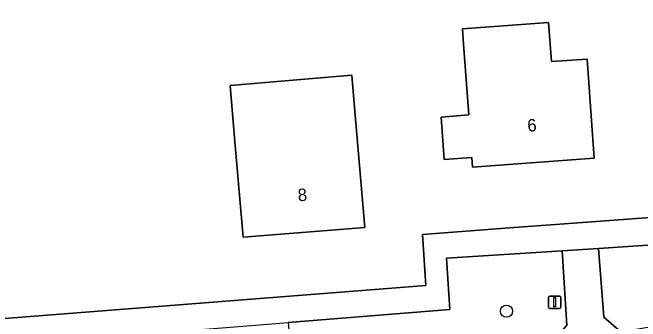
# Model space of a CAD drawing. Extents: x 162661 to 163484, y 380247 to 381230.
# Drawn here: x 162956.8 to 163007.2, y 380438.3 to 380463.2 of the extents above; entities that cross this region are included whole.
import ezdxf

# ---------------------------------------------------------------- set-up
doc = ezdxf.new("R2010")
doc.units = 0
for name, color, linetype in [('IMGEO_Boom', 7, 'Continuous'), ('IMGEO_Erf', 7, 'Continuous'), ('IMGEO_Groenvoorziening', 7, 'Continuous'), ('IMGEO_Lichtmast', 7, 'Continuous'), ('IMGEO_Pand', 7, 'Continuous'), ('IMGEO_Pand_nummerreeks', 7, 'Continuous'), ('IMGEO_Voetpad_open', 7, 'Continuous')]:
    doc.layers.add(name, color=color, linetype=linetype)

msp = doc.modelspace()

# ---------------------------------------------------------------- linework, layer by layer
at = {"layer": 'IMGEO_Boom'}
msp.add_circle((162996.451, 380439.158), 0.489, dxfattribs=at)
at = {"layer": 'IMGEO_Erf'}
msp.add_lwpolyline([(162947.904, 380489.571), (162929.546, 380483.194), (162909.571, 380476.241), (162906.797, 380475.275), (162901.101, 380473.756), (162901.068, 380473.747), (162901.759, 380471.365), (162899.45, 380470.72), (162899.457, 380470.696), (162910.123, 380431.006), (162913.618, 380431.232), (162955.354, 380434.5), (162954.04, 380438.409), (162989.976, 380441.225), (162989.708, 380445.324), (162996.691, 380445.849), (163000, 380446.098), (163035.591, 380448.726), (163040.495, 380449.119), (163037.069, 380497.617)], dxfattribs=at)
for points in [[(162999.823, 380462.363), (163000.056, 380459.211), (163002.923, 380459.423), (163003.506, 380451.442), (162993.725, 380450.722), (162993.667, 380451.51), (162991.446, 380451.346), (162991.194, 380454.762), (162993.415, 380454.926), (162992.995, 380460.605), (162992.903, 380461.852)], [(162984.006, 380458.133), (162984.206, 380455.84), (162985.073, 380445.883), (162975.295, 380445.093), (162974.599, 380453.085), (162974.234, 380457.281)]]:
    msp.add_lwpolyline(points, close=True, dxfattribs=at)
at = {"layer": 'IMGEO_Groenvoorziening'}
for points in [[(163015.718, 380439.242), (163016.823, 380440.655), (163016.5, 380445.039), (163003.852, 380444.188), (163004.277, 380438.675), (163005.639, 380437.488)], [(162991.636, 380443.418), (162991.906, 380439.283), (162978.913, 380438.246), (162979.219, 380434.415), (162980.753, 380433.157), (163000.017, 380436.509), (163001.308, 380438.023), (163000.918, 380444.007)]]:
    msp.add_lwpolyline(points, close=True, dxfattribs=at)
at = {"layer": 'IMGEO_Lichtmast'}
for p, q in [((162999.822, 380439.465), (162999.822, 380440.265)), ((162999.822, 380440.265), (162999.822, 380439.465)), ((162999.922, 380440.365), (163000.712, 380440.365)), ((163000.712, 380440.365), (162999.922, 380440.365)), ((163000.812, 380440.265), (163000.812, 380439.465)), ((163000.812, 380439.465), (163000.812, 380440.265)), ((163000.712, 380439.365), (162999.922, 380439.365)), ((162999.922, 380439.365), (163000.712, 380439.365))]:
    msp.add_line(p, q, dxfattribs=at)
msp.add_lwpolyline([(163000.242, 380440.24), (163000.392, 380440.24), (163000.392, 380439.49), (163000.242, 380439.49), (163000.242, 380440.24)], dxfattribs=at)
for centre, start, end in [((162999.922, 380440.265), 90, 180), ((162999.922, 380440.265), 90, 180), ((163000.712, 380440.265), 0, 90), ((163000.712, 380440.265), 360, 90), ((162999.922, 380439.465), 180, 270), ((162999.922, 380439.465), 180, 270), ((163000.712, 380439.465), 270, 0), ((163000.712, 380439.465), 270, 0)]:
    msp.add_arc(centre, 0.1, start, end, dxfattribs=at)
at = {"layer": 'IMGEO_Pand'}
for points in [[(163002.923, 380459.423), (163000.056, 380459.211), (162999.823, 380462.363), (162992.903, 380461.852), (162992.995, 380460.605), (162993.415, 380454.926), (162991.194, 380454.762), (162991.446, 380451.346), (162993.667, 380451.51), (162993.725, 380450.722), (163003.506, 380451.442)], [(162984.206, 380455.84), (162984.006, 380458.133), (162974.234, 380457.281), (162974.599, 380453.085), (162975.295, 380445.093), (162985.073, 380445.883)]]:
    msp.add_lwpolyline(points, close=True, dxfattribs=at)
at = {"layer": 'IMGEO_Voetpad_open'}
for points in [[(163035.591, 380448.726), (163000, 380446.098), (162996.691, 380445.849), (162989.708, 380445.324), (162989.976, 380441.225), (162954.04, 380438.409)], [(162956.344, 380428.909), (162959.369, 380429.435), (162957.404, 380432.634), (162957.079, 380436.525), (162971.199, 380437.629), (162973.574, 380437.819), (162975.942, 380438.008), (162978.913, 380438.246), (162991.906, 380439.283), (162991.636, 380443.418), (163000.918, 380444.007), (163003.852, 380444.188), (163016.5, 380445.039)]]:
    msp.add_lwpolyline(points, dxfattribs=at)
msp.add_lwpolyline([(163005.639, 380437.488), (163004.277, 380438.675), (163003.852, 380444.188), (163000.918, 380444.007), (163001.308, 380438.023), (163000.017, 380436.509)], close=True, dxfattribs=at)

# ---------------------------------------------------------------- texts
at = {"layer": 'IMGEO_Pand_nummerreeks'}
for s, rotation, p in [('6', 4.2112, (162998.159, 380453.575)), ('8', 4.6238, (162979.714, 380447.978))]:
    msp.add_text(s, height=1, rotation=rotation, dxfattribs=at).set_placement(p)

doc.saveas('drawing.dxf')
